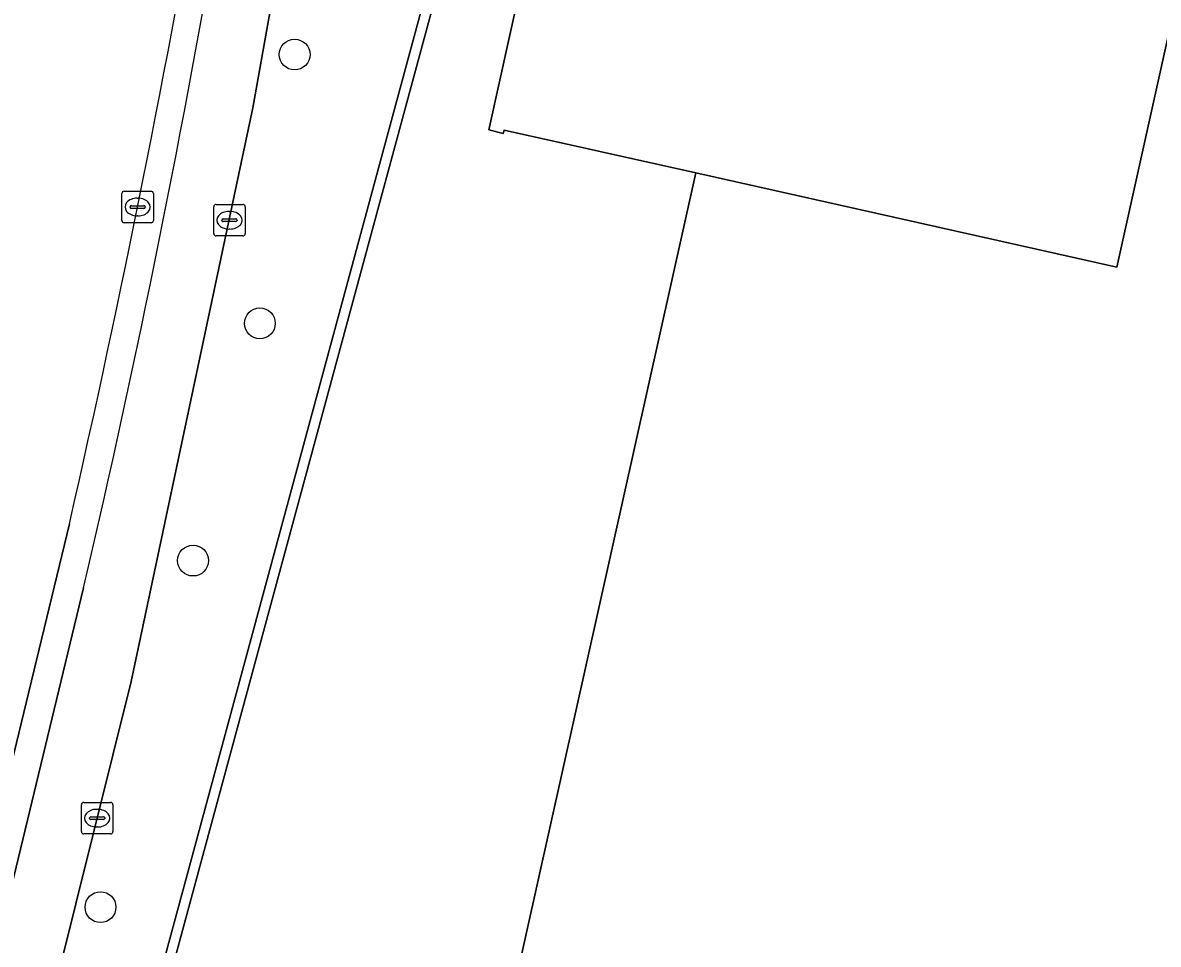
# Model space of a CAD drawing. Extents: x 160023 to 161302, y 384750 to 385707.
# Drawn here: x 160839.9 to 160875.93, y 385214 to 385243.23 of the extents above; entities that cross this region are included whole.
import ezdxf

# ---------------------------------------------------------------- set-up
doc = ezdxf.new("R2010")
doc.units = 0
for name, color, linetype in [('IMGEO_Berm_open', 7, 'Continuous'), ('IMGEO_Boom', 7, 'Continuous'), ('IMGEO_Erf', 7, 'Continuous'), ('IMGEO_Fietspad_open', 7, 'Continuous'), ('IMGEO_Kolk', 7, 'Continuous'), ('IMGEO_Muur', 7, 'Continuous'), ('IMGEO_Pand', 7, 'Continuous'), ('IMGEO_Rijbaan_lokaal_gesloten', 7, 'Continuous'), ('IMGEO_Voetpad_open', 7, 'Continuous')]:
    doc.layers.add(name, color=color, linetype=linetype)

msp = doc.modelspace()

# ---------------------------------------------------------------- linework, layer by layer
at = {"layer": 'IMGEO_Berm_open'}
for points in [[(160841.381, 385227.33), (160838.403, 385215.06), (160836.766, 385208.44), (160832.862, 385194.91), (160832.71, 385194.375), (160833.582, 385194.228)], [(160834.354, 385194.729), (160835.911, 385200.787), (160841.826, 385225.299)]]:
    msp.add_lwpolyline(points, dxfattribs=at)
for centre, radius, start, end in [((160445.092, 385317.945), 406.517, 347.12022, 350.25891), ((160501.11, 385305.443), 350.015, 346.76332, 350.44386)]:
    msp.add_arc(centre, radius, start, end, dxfattribs=at)
at = {"layer": 'IMGEO_Boom'}
for centre in [(160848.528, 385242.216), (160847.426, 385233.691), (160845.306, 385226.168), (160842.368, 385215.176)]:
    msp.add_circle(centre, 0.489, dxfattribs=at)
at = {"layer": 'IMGEO_Erf'}
for points in [[(160890.837, 385189.497), (160880.96, 385193.078), (160881.421, 385194.745), (160853.952, 385205.689), (160861.262, 385238.461), (160855.173, 385239.821), (160855.148, 385239.714), (160854.689, 385239.823), (160858.071, 385255.114), (160858.188, 385255.088), (160859.497, 385261.028), (160859.395, 385261.056), (160859.524, 385261.541), (160879.451, 385257.147), (160879.247, 385256.255), (160880.767, 385255.903), (160881.351, 385258.406), (160859.869, 385263.225)], [(160857.838, 385261.928), (160843.665, 385209.639), (160843.359, 385209.719), (160842.901, 385208.163), (160839.422, 385196.35), (160828.142, 385155.466), (160827.967, 385154.858), (160829.664, 385152.853), (160840.243, 385150.96), (160858.134, 385147.331), (160867.002, 385145.029), (160880.219, 385141.047)]]:
    msp.add_lwpolyline(points, dxfattribs=at)
at = {"layer": 'IMGEO_Fietspad_open'}
for points in [[(160837.259, 385197.132), (160839.826, 385208.232), (160843.344, 385222.33), (160847.207, 385240.526), (160848.894, 385250), (160849.501, 385253.411), (160851.941, 385267.247), (160853.846, 385277.381), (160856.221, 385289.034), (160858.629, 385301.571), (160859.149, 385304.375)], [(160841.826, 385225.299), (160835.911, 385200.787), (160834.354, 385194.729)]]:
    msp.add_lwpolyline(points, dxfattribs=at)
msp.add_arc((160501.11, 385305.443), 350.015, 346.76332, 350.44386, dxfattribs=at)
at = {"layer": 'IMGEO_Kolk'}
for p, q in [((160843.046, 385236.954), (160843.046, 385237.806)), ((160843.121, 385237.88), (160843.973, 385237.88)), ((160843.534, 385237.66), (160843.559, 385237.66)), ((160844.047, 385237.806), (160844.047, 385236.954)), ((160843.305, 385237.374), (160843.305, 385237.386)), ((160843.743, 385237.337), (160843.345, 385237.337)), ((160843.348, 385237.423), (160843.746, 385237.423)), ((160843.789, 385237.386), (160843.789, 385237.374)), ((160845.96, 385236.536), (160845.96, 385237.388)), ((160846.035, 385237.462), (160846.887, 385237.462)), ((160846.961, 385237.388), (160846.961, 385236.536)), ((160843.557, 385237.1), (160843.532, 385237.1)), ((160846.219, 385236.956), (160846.219, 385236.968)), ((160846.657, 385236.919), (160846.259, 385236.919)), ((160846.262, 385237.005), (160846.66, 385237.005)), ((160846.448, 385237.242), (160846.473, 385237.242)), ((160846.703, 385236.968), (160846.703, 385236.956)), ((160843.973, 385236.88), (160843.121, 385236.88)), ((160846.471, 385236.682), (160846.446, 385236.682)), ((160846.887, 385236.462), (160846.035, 385236.462)), ((160841.763, 385217.573), (160841.763, 385218.425)), ((160841.838, 385218.499), (160842.69, 385218.499)), ((160842.251, 385218.279), (160842.276, 385218.279)), ((160842.764, 385218.425), (160842.764, 385217.573)), ((160842.022, 385217.993), (160842.022, 385218.005)), ((160842.46, 385217.956), (160842.062, 385217.956)), ((160842.065, 385218.042), (160842.463, 385218.042)), ((160842.506, 385218.005), (160842.506, 385217.993)), ((160842.69, 385217.499), (160841.838, 385217.499)), ((160842.274, 385217.719), (160842.249, 385217.719))]:
    msp.add_line(p, q, dxfattribs=at)
for points in [[(160843.046, 385236.954), (160843.046, 385237.806)], [(160843.121, 385237.88), (160843.973, 385237.88)], [(160844.047, 385237.806), (160844.047, 385236.954)], [(160845.96, 385236.536), (160845.96, 385237.388)], [(160846.035, 385237.462), (160846.887, 385237.462)], [(160846.961, 385237.388), (160846.961, 385236.536)], [(160843.973, 385236.88), (160843.121, 385236.88)], [(160846.887, 385236.462), (160846.035, 385236.462)], [(160841.763, 385217.573), (160841.763, 385218.425)], [(160841.838, 385218.499), (160842.69, 385218.499)], [(160842.764, 385218.425), (160842.764, 385217.573)], [(160842.69, 385217.499), (160841.838, 385217.499)]]:
    msp.add_lwpolyline(points, dxfattribs=at)
for centre, radius, start, end in [((160843.123, 385237.804), 0.0765, 91.552, 178.448), ((160843.123, 385237.804), 0.0765, 91.552, 178.448), ((160843.971, 385237.804), 0.0765, 1.552, 88.448), ((160843.971, 385237.804), 0.0765, 1.552, 88.448), ((160843.345, 385237.383), 0.0403, 85.8775, 175.7526), ((160843.342, 385237.373), 0.0366, 178.938, 274.7102), ((160843.746, 385237.38), 0.043, 264.8664, 352.4533), ((160843.75, 385237.385), 0.0386, 1.7309, 96.639), ((160846.037, 385237.386), 0.0765, 91.552, 178.448), ((160846.037, 385237.386), 0.0765, 91.552, 178.448), ((160846.885, 385237.386), 0.0765, 1.552, 88.448), ((160846.885, 385237.386), 0.0765, 1.552, 88.448), ((160843.123, 385236.956), 0.0765, 181.552, 268.448), ((160843.123, 385236.956), 0.0765, 181.552, 268.448), ((160843.971, 385236.956), 0.0765, 271.552, 358.448), ((160843.971, 385236.956), 0.0765, 271.552, 358.448), ((160846.259, 385236.965), 0.0403, 85.8775, 175.7526), ((160846.256, 385236.955), 0.0366, 178.938, 274.7102), ((160846.66, 385236.962), 0.043, 264.8664, 352.4533), ((160846.664, 385236.967), 0.0386, 1.7309, 96.639), ((160846.037, 385236.538), 0.0765, 181.552, 268.448), ((160846.037, 385236.538), 0.0765, 181.552, 268.448), ((160846.885, 385236.538), 0.0765, 271.552, 358.448), ((160846.885, 385236.538), 0.0765, 271.552, 358.448), ((160841.84, 385218.423), 0.0765, 91.552, 178.448), ((160841.84, 385218.423), 0.0765, 91.552, 178.448), ((160842.688, 385218.423), 0.0765, 1.552, 88.448), ((160842.688, 385218.423), 0.0765, 1.552, 88.448), ((160842.062, 385218.002), 0.0403, 85.8775, 175.7526), ((160842.059, 385217.992), 0.0366, 178.938, 274.7102), ((160842.463, 385217.999), 0.043, 264.8664, 352.4533), ((160842.467, 385218.004), 0.0386, 1.7309, 96.639), ((160841.84, 385217.575), 0.0765, 181.552, 268.448), ((160841.84, 385217.575), 0.0765, 181.552, 268.448), ((160842.688, 385217.575), 0.0765, 271.552, 358.448), ((160842.688, 385217.575), 0.0765, 271.552, 358.448)]:
    msp.add_arc(centre, radius, start, end, dxfattribs=at)
for centre, major_axis, ratio, start_param, end_param in [((160843.533, 385237.38), (-0.387, 0.002), 0.722429, 4.712389, 7.853982), ((160843.558, 385237.38), (-0.39, 0.002), 0.717154, 1.570796, 4.712389), ((160846.447, 385236.962), (-0.387, 0.002), 0.722429, 4.712389, 7.853982), ((160846.472, 385236.962), (-0.39, 0.002), 0.717154, 1.570796, 4.712389), ((160842.25, 385217.999), (-0.387, 0.002), 0.722429, 4.712389, 7.853982), ((160842.275, 385217.999), (-0.39, 0.002), 0.717154, 1.570796, 4.712389)]:
    msp.add_ellipse(centre, major_axis=major_axis, ratio=ratio, start_param=start_param, end_param=end_param, dxfattribs=at)
at = {"layer": 'IMGEO_Muur'}
msp.add_lwpolyline([(160857.525, 385262.006), (160843.359, 385209.719), (160843.665, 385209.639), (160857.838, 385261.928)], dxfattribs=at)
at = {"layer": 'IMGEO_Pand'}
for points in [[(160879.451, 385257.147), (160859.524, 385261.541), (160859.395, 385261.056), (160859.497, 385261.028), (160858.188, 385255.088), (160858.071, 385255.114), (160854.689, 385239.823), (160855.148, 385239.714), (160855.173, 385239.821), (160861.262, 385238.461), (160874.616, 385235.476), (160876.227, 385242.706), (160876.372, 385243.357), (160879.178, 385255.954), (160879.247, 385256.255)], [(160853.952, 385205.689), (160881.421, 385194.745), (160881.711, 385194.629), (160882.121, 385196.595), (160892.279, 385194.348), (160895.453, 385208.639), (160895.524, 385208.958), (160897.896, 385219.637), (160901.784, 385237.146), (160887.81, 385240.258), (160887.777, 385240.112), (160876.227, 385242.706), (160874.616, 385235.476), (160861.262, 385238.461)]]:
    msp.add_lwpolyline(points, close=True, dxfattribs=at)
at = {"layer": 'IMGEO_Rijbaan_lokaal_gesloten'}
msp.add_lwpolyline([(160817.112, 385159.186), (160822.644, 385157.031), (160822.894, 385158.013), (160826.528, 385171.898), (160829.718, 385183.645), (160831.662, 385190.69), (160832.71, 385194.375), (160832.862, 385194.91), (160836.766, 385208.44), (160838.403, 385215.06), (160841.381, 385227.33)], dxfattribs=at)
msp.add_arc((160445.092, 385317.945), 406.517, 347.12022, 350.25891, dxfattribs=at)
at = {"layer": 'IMGEO_Voetpad_open'}
for points in [[(160855.269, 385268.646), (160860.622, 385294.947), (160862.415, 385303.755), (160862.586, 385304.594), (160859.149, 385304.375), (160858.629, 385301.571), (160856.221, 385289.034), (160853.846, 385277.381), (160851.941, 385267.247), (160849.501, 385253.411), (160848.894, 385250), (160847.207, 385240.526), (160843.344, 385222.33), (160839.826, 385208.232), (160837.259, 385197.132), (160824.493, 385149.9)], [(160842.901, 385208.163), (160843.359, 385209.719), (160857.525, 385262.006)]]:
    msp.add_lwpolyline(points, dxfattribs=at)

doc.saveas('drawing.dxf')
